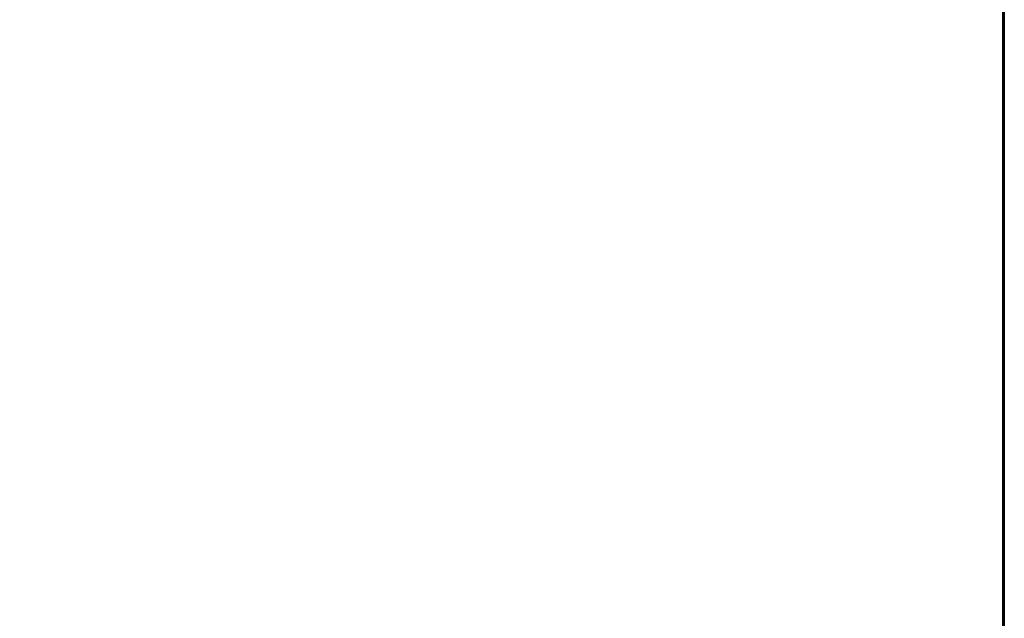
# Model space of a CAD drawing. Extents: x -4.8 to 55.9, y -3 to 25.9.
# Tile 651 of 656: x 46.8 to 54, y 3.8 to 8.2. Entities that reach past the tile are written whole.
import ezdxf

# ---------------------------------------------------------------- set-up
doc = ezdxf.new("R2010")
doc.units = 0

# ---------------------------------------------------------------- blocks, each defined once
blk = doc.blocks.new('Box-4b1aa97c-1943-42fe-a990-83e08f8499d9')
at = {"color": 253, "linetype": 'Continuous', "true_color": 0xa0a0a0, "transparency": 33554687}
mesh = blk.add_polyface(dxfattribs=at)
corners = [(0, 0), (54, 0), (54, 24), (0, 24), (0, 0, 0.01), (54, 0, 0.01), (54, 24, 0.01), (0, 24, 0.01)]
mesh.append_faces([[corners[k] for k in face] for face in [(0, 1, 2, 3), (4, 5, 6, 7), (0, 1, 5, 4), (1, 2, 6, 5), (2, 3, 7, 6), (3, 0, 4, 7)]], dxfattribs={"color": 253})
blk = doc.blocks.new('Box-41fa85d9-8984-420f-a1dd-9c04ca1a6e4d')
at = {"color": 253, "linetype": 'Continuous', "true_color": 0xa0a0a0, "transparency": 33554687}
mesh = blk.add_polyface(dxfattribs=at)
corners = [(0, 0), (54, 0), (54, 24), (0, 24), (0, 0, 0.01), (54, 0, 0.01), (54, 24, 0.01), (0, 24, 0.01)]
mesh.append_faces([[corners[k] for k in face] for face in [(0, 1, 2, 3), (4, 5, 6, 7), (0, 1, 5, 4), (1, 2, 6, 5), (2, 3, 7, 6), (3, 0, 4, 7)]], dxfattribs={"color": 253})
blk = doc.blocks.new('Box-1da53bb8-7137-4c46-8763-edab03f24f1d')
at = {"color": 253, "linetype": 'Continuous', "true_color": 0xa0a0a0, "transparency": 33554687}
mesh = blk.add_polyface(dxfattribs=at)
corners = [(0, 0), (0.01, 0), (0.01, 24), (0, 24), (0, 0, 21), (0.01, 0, 21), (0.01, 24, 21), (0, 24, 21)]
mesh.append_faces([[corners[k] for k in face] for face in [(0, 1, 2, 3), (4, 5, 6, 7), (0, 1, 5, 4), (1, 2, 6, 5), (2, 3, 7, 6), (3, 0, 4, 7)]], dxfattribs={"color": 253})
blk = doc.blocks.new('52fd5e41-4134-45d5-866b-706d80a854cd')
at = {"linetype": 'Continuous', "transparency": 33554687}
for name, p in [('Box-4b1aa97c-1943-42fe-a990-83e08f8499d9', (0, 0)), ('Box-41fa85d9-8984-420f-a1dd-9c04ca1a6e4d', (0, 0, 20.99)), ('Box-1da53bb8-7137-4c46-8763-edab03f24f1d', (53.99, 0))]:
    blk.add_blockref(name, p, dxfattribs=at)
blk = doc.blocks.new('3bd10d1d-9ca9-4372-81e9-db4f3e13ea85')
at = {"linetype": 'Continuous', "transparency": 33554687}
blk.add_blockref('52fd5e41-4134-45d5-866b-706d80a854cd', (0, 0), dxfattribs=at)

msp = doc.modelspace()

# ---------------------------------------------------------------- block references
at = {"transparency": 33554687}
msp.add_blockref('3bd10d1d-9ca9-4372-81e9-db4f3e13ea85', (0, 0), dxfattribs=at)

doc.saveas('drawing.dxf')
